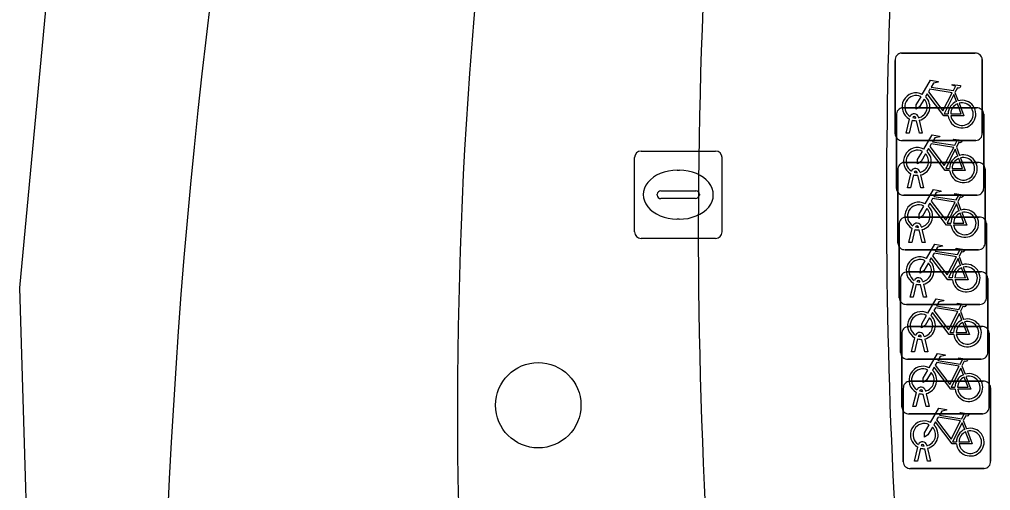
# Model space of a CAD drawing. Extents: x 161087 to 161926, y 382572 to 383873.
# Drawn here: x 161086.81 to 161097.93, y 383312.42 to 383317.82 of the extents above; entities that cross this region are included whole.
import ezdxf

# ---------------------------------------------------------------- set-up
doc = ezdxf.new("R2010")
doc.units = 0
for name, color, linetype in [('IMGEO_Berm_groen', 7, 'Continuous'), ('IMGEO_Boom', 7, 'Continuous'), ('IMGEO_Fietsenrek', 7, 'Continuous'), ('IMGEO_Fietspad_gesloten', 7, 'Continuous'), ('IMGEO_OVBaan_gesloten', 7, 'Continuous'), ('IMGEO_Rijbaan_lokaal_gesloten', 7, 'Continuous'), ('IMGEO_Rioolput', 7, 'Continuous'), ('IMGEO_Voetgangersgebied_open', 7, 'Continuous')]:
    doc.layers.add(name, color=color, linetype=linetype)

msp = doc.modelspace()

# ---------------------------------------------------------------- linework, layer by layer
at = {"layer": 'IMGEO_Berm_groen'}
for centre, radius, start, end in [((161145.5, 383313.349), 53.673, 171.5444, 191.3757), ((161156.864, 383315.386), 62.278, 176.48942, 191.13729)]:
    msp.add_arc(centre, radius, start, end, dxfattribs=at)
at = {"layer": 'IMGEO_Boom'}
msp.add_circle((161092.753, 383313.399), 0.489, dxfattribs=at)
at = {"layer": 'IMGEO_Fietsenrek'}
for p, q in [((161096.914, 383317.432), (161097.755, 383317.432)), ((161097.755, 383317.432), (161096.914, 383317.432)), ((161096.839, 383316.507), (161096.839, 383317.348)), ((161096.839, 383317.348), (161096.839, 383316.507)), ((161097.839, 383317.357), (161097.839, 383316.516)), ((161097.839, 383316.516), (161097.839, 383317.357)), ((161097.526, 383316.981), (161097.562, 383316.886)), ((161096.93, 383316.806), (161097.771, 383316.806)), ((161097.771, 383316.806), (161096.93, 383316.806)), ((161096.855, 383315.881), (161096.855, 383316.722)), ((161096.855, 383316.722), (161096.855, 383315.881)), ((161096.966, 383316.516), (161097.005, 383316.676)), ((161097.035, 383316.664), (161097, 383316.516)), ((161097.077, 383316.688), (161097.076, 383316.692)), ((161097.118, 383316.516), (161097.084, 383316.658)), ((161097.108, 383316.699), (161097.109, 383316.692)), ((161097.116, 383316.662), (161097.151, 383316.516)), ((161097.855, 383316.731), (161097.855, 383315.89)), ((161097.855, 383315.89), (161097.855, 383316.731)), ((161097, 383316.516), (161096.966, 383316.516)), ((161097.151, 383316.516), (161097.118, 383316.516)), ((161097.764, 383316.432), (161096.923, 383316.432)), ((161096.923, 383316.432), (161097.764, 383316.432)), ((161097.542, 383316.355), (161097.578, 383316.26)), ((161096.946, 383316.18), (161097.787, 383316.18)), ((161097.787, 383316.18), (161096.946, 383316.18)), ((161096.871, 383315.255), (161096.871, 383316.096)), ((161096.871, 383316.096), (161096.871, 383315.255)), ((161097.093, 383316.062), (161097.092, 383316.066)), ((161097.124, 383316.073), (161097.125, 383316.066)), ((161097.871, 383316.105), (161097.871, 383315.264)), ((161097.871, 383315.264), (161097.871, 383316.105)), ((161096.982, 383315.89), (161097.021, 383316.05)), ((161097.051, 383316.038), (161097.016, 383315.89)), ((161097.134, 383315.89), (161097.1, 383316.032)), ((161097.132, 383316.036), (161097.167, 383315.89)), ((161097.016, 383315.89), (161096.982, 383315.89)), ((161097.167, 383315.89), (161097.134, 383315.89)), ((161097.78, 383315.806), (161096.939, 383315.806)), ((161096.939, 383315.806), (161097.78, 383315.806)), ((161097.558, 383315.729), (161097.594, 383315.634)), ((161096.962, 383315.554), (161097.803, 383315.554)), ((161097.803, 383315.554), (161096.962, 383315.554)), ((161096.887, 383314.629), (161096.887, 383315.47)), ((161096.887, 383315.47), (161096.887, 383314.629)), ((161096.998, 383315.264), (161097.037, 383315.424)), ((161097.067, 383315.412), (161097.032, 383315.264)), ((161097.109, 383315.436), (161097.108, 383315.44)), ((161097.15, 383315.264), (161097.116, 383315.406)), ((161097.14, 383315.447), (161097.141, 383315.44)), ((161097.148, 383315.41), (161097.183, 383315.264)), ((161097.887, 383315.479), (161097.887, 383314.638)), ((161097.887, 383314.638), (161097.887, 383315.479)), ((161097.796, 383315.18), (161096.955, 383315.18)), ((161096.955, 383315.18), (161097.796, 383315.18)), ((161097.032, 383315.264), (161096.998, 383315.264)), ((161097.183, 383315.264), (161097.15, 383315.264)), ((161097.574, 383315.103), (161097.61, 383315.008)), ((161096.902, 383314.002), (161096.902, 383314.843)), ((161096.902, 383314.843), (161096.902, 383314.002)), ((161096.977, 383314.927), (161097.818, 383314.927)), ((161097.818, 383314.927), (161096.977, 383314.927)), ((161097.902, 383314.852), (161097.902, 383314.011)), ((161097.902, 383314.011), (161097.902, 383314.852)), ((161097.014, 383314.638), (161097.053, 383314.798)), ((161097.083, 383314.786), (161097.048, 383314.638)), ((161097.125, 383314.81), (161097.124, 383314.814)), ((161097.166, 383314.638), (161097.132, 383314.78)), ((161097.156, 383314.821), (161097.157, 383314.814)), ((161097.164, 383314.784), (161097.199, 383314.638)), ((161097.048, 383314.638), (161097.014, 383314.638)), ((161097.199, 383314.638), (161097.166, 383314.638)), ((161097.812, 383314.554), (161096.971, 383314.554)), ((161096.971, 383314.554), (161097.812, 383314.554)), ((161097.589, 383314.476), (161097.625, 383314.381)), ((161096.993, 383314.301), (161097.834, 383314.301)), ((161097.834, 383314.301), (161096.993, 383314.301)), ((161096.918, 383313.376), (161096.918, 383314.217)), ((161096.918, 383314.217), (161096.918, 383313.376)), ((161097.14, 383314.183), (161097.139, 383314.187)), ((161097.171, 383314.194), (161097.172, 383314.187)), ((161097.918, 383314.226), (161097.918, 383313.385)), ((161097.918, 383313.385), (161097.918, 383314.226)), ((161097.029, 383314.011), (161097.068, 383314.171)), ((161097.098, 383314.159), (161097.063, 383314.011)), ((161097.181, 383314.011), (161097.147, 383314.153)), ((161097.179, 383314.157), (161097.214, 383314.011)), ((161097.063, 383314.011), (161097.029, 383314.011)), ((161097.214, 383314.011), (161097.181, 383314.011)), ((161097.827, 383313.927), (161096.986, 383313.927)), ((161096.986, 383313.927), (161097.827, 383313.927)), ((161097.605, 383313.85), (161097.641, 383313.755)), ((161097.009, 383313.675), (161097.85, 383313.675)), ((161097.85, 383313.675), (161097.009, 383313.675)), ((161096.934, 383312.75), (161096.934, 383313.591)), ((161096.934, 383313.591), (161096.934, 383312.75)), ((161097.045, 383313.385), (161097.084, 383313.545)), ((161097.114, 383313.533), (161097.079, 383313.385)), ((161097.156, 383313.557), (161097.155, 383313.561)), ((161097.197, 383313.385), (161097.163, 383313.527)), ((161097.187, 383313.568), (161097.188, 383313.561)), ((161097.195, 383313.531), (161097.23, 383313.385)), ((161097.934, 383313.6), (161097.934, 383312.759)), ((161097.934, 383312.759), (161097.934, 383313.6)), ((161097.843, 383313.301), (161097.002, 383313.301)), ((161097.002, 383313.301), (161097.843, 383313.301)), ((161097.079, 383313.385), (161097.045, 383313.385)), ((161097.23, 383313.385), (161097.197, 383313.385)), ((161097.621, 383313.224), (161097.657, 383313.129)), ((161097.061, 383312.759), (161097.1, 383312.919)), ((161097.13, 383312.907), (161097.095, 383312.759)), ((161097.172, 383312.931), (161097.171, 383312.935)), ((161097.213, 383312.759), (161097.179, 383312.901)), ((161097.203, 383312.942), (161097.204, 383312.935)), ((161097.211, 383312.905), (161097.246, 383312.759)), ((161097.095, 383312.759), (161097.061, 383312.759)), ((161097.246, 383312.759), (161097.213, 383312.759)), ((161097.859, 383312.675), (161097.018, 383312.675)), ((161097.018, 383312.675), (161097.859, 383312.675))]:
    msp.add_line(p, q, dxfattribs=at)
for points in [[(161097.152, 383316.958), (161097.247, 383317.122), (161097.333, 383317.108), (161097.335, 383317.099), (161097.279, 383317.088), (161097.252, 383317.043), (161097.508, 383317.002)], [(161097.508, 383317.002), (161097.533, 383317.051), (161097.527, 383317.055), (161097.504, 383317.059), (161097.492, 383317.066), (161097.491, 383317.069), (161097.493, 383317.074), (161097.588, 383317.059), (161097.59, 383317.049), (161097.58, 383317.036), (161097.568, 383317.03), (161097.554, 383317.036), (161097.526, 383316.981)], [(161097.448, 383316.714), (161097.398, 383316.714), (161097.207, 383316.965), (161097.188, 383316.933)], [(161097.495, 383316.977), (161097.238, 383317.018), (161097.221, 383316.989), (161097.388, 383316.769), (161097.495, 383316.977)], [(161097.173, 383316.906), (161097.121, 383316.816), (161097.081, 383316.791), (161097.082, 383316.838), (161097.137, 383316.932)], [(161097.543, 383316.879), (161097.513, 383316.956), (161097.404, 383316.738), (161097.447, 383316.738)], [(161097.477, 383316.738), (161097.597, 383316.737), (161097.553, 383316.851)], [(161097.573, 383316.858), (161097.628, 383316.713), (161097.478, 383316.713)], [(161097.168, 383316.332), (161097.263, 383316.496), (161097.349, 383316.482), (161097.351, 383316.473), (161097.295, 383316.462), (161097.268, 383316.417), (161097.524, 383316.376)], [(161097.524, 383316.376), (161097.549, 383316.425), (161097.543, 383316.429), (161097.52, 383316.433), (161097.508, 383316.44), (161097.507, 383316.443), (161097.509, 383316.448), (161097.604, 383316.433), (161097.606, 383316.423), (161097.596, 383316.41), (161097.584, 383316.404), (161097.57, 383316.41), (161097.542, 383316.355)], [(161097.189, 383316.28), (161097.137, 383316.19), (161097.097, 383316.165), (161097.098, 383316.212), (161097.153, 383316.306)], [(161097.464, 383316.088), (161097.414, 383316.088), (161097.223, 383316.339), (161097.204, 383316.307)], [(161097.511, 383316.351), (161097.254, 383316.392), (161097.237, 383316.363), (161097.404, 383316.143), (161097.511, 383316.351)], [(161097.559, 383316.253), (161097.529, 383316.33), (161097.42, 383316.112), (161097.463, 383316.112)], [(161097.493, 383316.112), (161097.613, 383316.111), (161097.569, 383316.225)], [(161097.589, 383316.232), (161097.644, 383316.087), (161097.494, 383316.087)], [(161097.184, 383315.706), (161097.279, 383315.87), (161097.365, 383315.856), (161097.367, 383315.847), (161097.311, 383315.836), (161097.284, 383315.791), (161097.54, 383315.75)], [(161097.527, 383315.725), (161097.27, 383315.766), (161097.253, 383315.737), (161097.42, 383315.517), (161097.527, 383315.725)], [(161097.54, 383315.75), (161097.565, 383315.799), (161097.559, 383315.803), (161097.536, 383315.807), (161097.524, 383315.814), (161097.523, 383315.817), (161097.525, 383315.822), (161097.62, 383315.807), (161097.622, 383315.797), (161097.612, 383315.784), (161097.6, 383315.778), (161097.586, 383315.784), (161097.558, 383315.729)], [(161097.205, 383315.654), (161097.153, 383315.564), (161097.113, 383315.539), (161097.114, 383315.586), (161097.169, 383315.68)], [(161097.48, 383315.462), (161097.43, 383315.462), (161097.239, 383315.713), (161097.22, 383315.681)], [(161097.575, 383315.627), (161097.545, 383315.704), (161097.436, 383315.486), (161097.479, 383315.486)], [(161097.509, 383315.486), (161097.629, 383315.485), (161097.585, 383315.599)], [(161097.605, 383315.606), (161097.66, 383315.461), (161097.51, 383315.461)], [(161097.2, 383315.08), (161097.295, 383315.244), (161097.381, 383315.23), (161097.383, 383315.221), (161097.327, 383315.21), (161097.3, 383315.165), (161097.556, 383315.124)], [(161097.556, 383315.124), (161097.581, 383315.173), (161097.575, 383315.177), (161097.552, 383315.181), (161097.54, 383315.188), (161097.539, 383315.191), (161097.541, 383315.196), (161097.636, 383315.181), (161097.638, 383315.171), (161097.628, 383315.158), (161097.616, 383315.152), (161097.602, 383315.158), (161097.574, 383315.103)], [(161097.496, 383314.836), (161097.446, 383314.836), (161097.255, 383315.087), (161097.236, 383315.055)], [(161097.543, 383315.099), (161097.286, 383315.14), (161097.269, 383315.111), (161097.436, 383314.891), (161097.543, 383315.099)], [(161097.591, 383315.001), (161097.561, 383315.078), (161097.452, 383314.86), (161097.495, 383314.86)], [(161097.221, 383315.028), (161097.169, 383314.938), (161097.129, 383314.913), (161097.13, 383314.96), (161097.185, 383315.054)], [(161097.525, 383314.86), (161097.645, 383314.859), (161097.601, 383314.973)], [(161097.621, 383314.98), (161097.676, 383314.835), (161097.526, 383314.835)], [(161097.215, 383314.453), (161097.31, 383314.617), (161097.396, 383314.603), (161097.398, 383314.594), (161097.342, 383314.583), (161097.315, 383314.538), (161097.571, 383314.497)], [(161097.558, 383314.472), (161097.301, 383314.513), (161097.284, 383314.484), (161097.451, 383314.264), (161097.558, 383314.472)], [(161097.571, 383314.497), (161097.596, 383314.546), (161097.59, 383314.55), (161097.567, 383314.554), (161097.555, 383314.561), (161097.554, 383314.564), (161097.556, 383314.569), (161097.651, 383314.554), (161097.653, 383314.544), (161097.643, 383314.531), (161097.631, 383314.525), (161097.617, 383314.531), (161097.589, 383314.476)], [(161097.236, 383314.401), (161097.184, 383314.311), (161097.144, 383314.286), (161097.145, 383314.333), (161097.2, 383314.427)], [(161097.511, 383314.209), (161097.461, 383314.209), (161097.27, 383314.46), (161097.251, 383314.428)], [(161097.606, 383314.374), (161097.576, 383314.451), (161097.467, 383314.233), (161097.51, 383314.233)], [(161097.54, 383314.233), (161097.66, 383314.232), (161097.616, 383314.346)], [(161097.636, 383314.353), (161097.691, 383314.208), (161097.541, 383314.208)], [(161097.231, 383313.827), (161097.326, 383313.991), (161097.412, 383313.977), (161097.414, 383313.968), (161097.358, 383313.957), (161097.331, 383313.912), (161097.587, 383313.871)], [(161097.574, 383313.846), (161097.317, 383313.887), (161097.3, 383313.858), (161097.467, 383313.638), (161097.574, 383313.846)], [(161097.587, 383313.871), (161097.612, 383313.92), (161097.606, 383313.924), (161097.583, 383313.928), (161097.571, 383313.935), (161097.57, 383313.938), (161097.572, 383313.943), (161097.667, 383313.928), (161097.669, 383313.918), (161097.659, 383313.905), (161097.647, 383313.899), (161097.633, 383313.905), (161097.605, 383313.85)], [(161097.252, 383313.775), (161097.2, 383313.685), (161097.16, 383313.66), (161097.161, 383313.707), (161097.216, 383313.801)], [(161097.527, 383313.583), (161097.477, 383313.583), (161097.286, 383313.834), (161097.267, 383313.802)], [(161097.622, 383313.748), (161097.592, 383313.825), (161097.483, 383313.607), (161097.526, 383313.607)], [(161097.556, 383313.607), (161097.676, 383313.606), (161097.632, 383313.72)], [(161097.652, 383313.727), (161097.707, 383313.582), (161097.557, 383313.582)], [(161097.247, 383313.201), (161097.342, 383313.365), (161097.428, 383313.351), (161097.43, 383313.342), (161097.374, 383313.331), (161097.347, 383313.286), (161097.603, 383313.245)], [(161097.603, 383313.245), (161097.628, 383313.294), (161097.622, 383313.298), (161097.599, 383313.302), (161097.587, 383313.309), (161097.586, 383313.312), (161097.588, 383313.317), (161097.683, 383313.302), (161097.685, 383313.292), (161097.675, 383313.279), (161097.663, 383313.273), (161097.649, 383313.279), (161097.621, 383313.224)], [(161097.268, 383313.149), (161097.216, 383313.059), (161097.176, 383313.034), (161097.177, 383313.081), (161097.232, 383313.175)], [(161097.543, 383312.957), (161097.493, 383312.957), (161097.302, 383313.208), (161097.283, 383313.176)], [(161097.59, 383313.22), (161097.333, 383313.261), (161097.316, 383313.232), (161097.483, 383313.012), (161097.59, 383313.22)], [(161097.638, 383313.122), (161097.608, 383313.199), (161097.499, 383312.981), (161097.542, 383312.981)], [(161097.572, 383312.981), (161097.692, 383312.98), (161097.648, 383313.094)], [(161097.668, 383313.101), (161097.723, 383312.956), (161097.573, 383312.956)]]:
    msp.add_lwpolyline(points, dxfattribs=at)
for centre, radius, start, end in [((161096.917, 383317.354), 0.0779, 92.4484, 184.2845), ((161096.917, 383317.354), 0.0779, 92.4484, 184.2845), ((161097.761, 383317.354), 0.0779, 2.4484, 94.2845), ((161097.761, 383317.354), 0.0779, 2.4484, 94.2845), ((161097.079, 383316.817), 0.159, 62.6766, 242.1369), ((161097.079, 383316.817), 0.129, 63.3192, 238.903), ((161097.079, 383316.817), 0.129, 283.6043, 43.4302), ((161097.079, 383316.817), 0.159, 283.5766, 46.6042), ((161097.606, 383316.733), 0.159, 113.3408, 178.3217), ((161097.606, 383316.733), 0.159, 187.0065, 105.7708), ((161097.606, 383316.733), 0.129, 113.923, 177.9556), ((161097.606, 383316.733), 0.129, 188.6715, 104.5883), ((161096.933, 383316.728), 0.0779, 92.4484, 184.2845), ((161096.933, 383316.728), 0.0779, 92.4484, 184.2845), ((161097.059, 383316.688), 0.0499, 12.8025, 158.6934), ((161097.777, 383316.728), 0.0779, 2.4484, 94.2845), ((161097.777, 383316.728), 0.0779, 2.4484, 94.2845), ((161097.079, 383316.817), 0.159, 253.9967, 271.7867), ((161097.059, 383316.688), 0.0174, 12.8025, 163.4502), ((161097.079, 383316.817), 0.129, 253.415, 269.0204), ((161097.761, 383316.51), 0.0779, 272.4484, 4.2845), ((161097.761, 383316.51), 0.0779, 272.4484, 4.2845), ((161096.917, 383316.51), 0.0779, 182.4484, 274.2845), ((161096.917, 383316.51), 0.0779, 182.4484, 274.2845), ((161097.095, 383316.191), 0.159, 62.6766, 242.1369), ((161097.095, 383316.191), 0.129, 63.3192, 238.903), ((161097.095, 383316.191), 0.159, 283.5766, 46.6042), ((161096.949, 383316.102), 0.0779, 92.4484, 184.2845), ((161096.949, 383316.102), 0.0779, 92.4484, 184.2845), ((161097.095, 383316.191), 0.129, 283.6043, 43.4302), ((161097.622, 383316.107), 0.159, 113.3408, 178.3217), ((161097.622, 383316.107), 0.159, 187.0065, 105.7708), ((161097.622, 383316.107), 0.129, 113.923, 177.9556), ((161097.622, 383316.107), 0.129, 188.6715, 104.5883), ((161097.793, 383316.102), 0.0779, 2.4484, 94.2845), ((161097.793, 383316.102), 0.0779, 2.4484, 94.2845), ((161097.075, 383316.062), 0.0499, 12.8025, 158.6934), ((161097.075, 383316.062), 0.0174, 12.8025, 163.4502), ((161097.095, 383316.191), 0.129, 253.415, 269.0204), ((161097.095, 383316.191), 0.159, 253.9967, 271.7867), ((161096.933, 383315.884), 0.0779, 182.4484, 274.2845), ((161096.933, 383315.884), 0.0779, 182.4484, 274.2845), ((161097.777, 383315.884), 0.0779, 272.4484, 4.2845), ((161097.777, 383315.884), 0.0779, 272.4484, 4.2845), ((161097.111, 383315.565), 0.159, 62.6766, 242.1369), ((161097.111, 383315.565), 0.129, 63.3192, 238.903), ((161097.111, 383315.565), 0.129, 283.6043, 43.4302), ((161097.111, 383315.565), 0.159, 283.5766, 46.6042), ((161097.638, 383315.481), 0.159, 113.3408, 178.3217), ((161097.638, 383315.481), 0.159, 187.0065, 105.7708), ((161096.965, 383315.476), 0.0779, 92.4484, 184.2845), ((161096.965, 383315.476), 0.0779, 92.4484, 184.2845), ((161097.638, 383315.481), 0.129, 113.923, 177.9556), ((161097.638, 383315.481), 0.129, 188.6715, 104.5883), ((161097.809, 383315.476), 0.0779, 2.4484, 94.2845), ((161097.809, 383315.476), 0.0779, 2.4484, 94.2845), ((161097.091, 383315.436), 0.0499, 12.8025, 158.6934), ((161097.111, 383315.565), 0.159, 253.9967, 271.7867), ((161097.091, 383315.436), 0.0174, 12.8025, 163.4502), ((161097.111, 383315.565), 0.129, 253.415, 269.0204), ((161096.949, 383315.258), 0.0779, 182.4484, 274.2845), ((161096.949, 383315.258), 0.0779, 182.4484, 274.2845), ((161097.793, 383315.258), 0.0779, 272.4484, 4.2845), ((161097.793, 383315.258), 0.0779, 272.4484, 4.2845), ((161097.127, 383314.939), 0.159, 62.6766, 242.1369), ((161097.127, 383314.939), 0.129, 63.3192, 238.903), ((161097.127, 383314.939), 0.129, 283.6043, 43.4302), ((161097.127, 383314.939), 0.159, 283.5766, 46.6042), ((161097.654, 383314.855), 0.159, 113.3408, 178.3217), ((161097.654, 383314.855), 0.159, 187.0065, 105.7708), ((161097.654, 383314.855), 0.129, 113.923, 177.9556), ((161097.654, 383314.855), 0.129, 188.6715, 104.5883), ((161096.98, 383314.849), 0.0779, 92.4484, 184.2845), ((161096.98, 383314.849), 0.0779, 92.4484, 184.2845), ((161097.107, 383314.81), 0.0499, 12.8025, 158.6934), ((161097.824, 383314.849), 0.0779, 2.4484, 94.2845), ((161097.824, 383314.849), 0.0779, 2.4484, 94.2845), ((161097.127, 383314.939), 0.159, 253.9967, 271.7867), ((161097.107, 383314.81), 0.0174, 12.8025, 163.4502), ((161097.127, 383314.939), 0.129, 253.415, 269.0204), ((161096.965, 383314.632), 0.0779, 182.4484, 274.2845), ((161096.965, 383314.632), 0.0779, 182.4484, 274.2845), ((161097.809, 383314.632), 0.0779, 272.4484, 4.2845), ((161097.809, 383314.632), 0.0779, 272.4484, 4.2845), ((161097.142, 383314.312), 0.159, 62.6766, 242.1369), ((161097.142, 383314.312), 0.129, 63.3192, 238.903), ((161097.142, 383314.312), 0.129, 283.6043, 43.4302), ((161097.142, 383314.312), 0.159, 283.5766, 46.6042), ((161096.996, 383314.223), 0.0779, 92.4484, 184.2845), ((161096.996, 383314.223), 0.0779, 92.4484, 184.2845), ((161097.669, 383314.228), 0.159, 113.3408, 178.3217), ((161097.669, 383314.228), 0.159, 187.0065, 105.7708), ((161097.669, 383314.228), 0.129, 113.923, 177.9556), ((161097.669, 383314.228), 0.129, 188.6715, 104.5883), ((161097.84, 383314.223), 0.0779, 2.4484, 94.2845), ((161097.84, 383314.223), 0.0779, 2.4484, 94.2845), ((161097.122, 383314.183), 0.0499, 12.8025, 158.6934), ((161097.122, 383314.183), 0.0174, 12.8025, 163.4502), ((161097.142, 383314.312), 0.129, 253.415, 269.0204), ((161097.142, 383314.312), 0.159, 253.9967, 271.7867), ((161096.98, 383314.005), 0.0779, 182.4484, 274.2845), ((161096.98, 383314.005), 0.0779, 182.4484, 274.2845), ((161097.824, 383314.005), 0.0779, 272.4484, 4.2845), ((161097.824, 383314.005), 0.0779, 272.4484, 4.2845), ((161097.158, 383313.686), 0.159, 62.6766, 242.1369), ((161097.158, 383313.686), 0.129, 63.3192, 238.903), ((161097.158, 383313.686), 0.129, 283.6043, 43.4302), ((161097.158, 383313.686), 0.159, 283.5766, 46.6042), ((161097.685, 383313.602), 0.159, 113.3408, 178.3217), ((161097.685, 383313.602), 0.159, 187.0065, 105.7708), ((161097.685, 383313.602), 0.129, 188.6715, 104.5883), ((161097.012, 383313.597), 0.0779, 92.4484, 184.2845), ((161097.012, 383313.597), 0.0779, 92.4484, 184.2845), ((161097.685, 383313.602), 0.129, 113.923, 177.9556), ((161097.856, 383313.597), 0.0779, 2.4484, 94.2845), ((161097.856, 383313.597), 0.0779, 2.4484, 94.2845), ((161097.138, 383313.557), 0.0499, 12.8025, 158.6934), ((161097.158, 383313.686), 0.159, 253.9967, 271.7867), ((161097.138, 383313.557), 0.0174, 12.8025, 163.4502), ((161097.158, 383313.686), 0.129, 253.415, 269.0204), ((161096.996, 383313.379), 0.0779, 182.4484, 274.2845), ((161096.996, 383313.379), 0.0779, 182.4484, 274.2845), ((161097.84, 383313.379), 0.0779, 272.4484, 4.2845), ((161097.84, 383313.379), 0.0779, 272.4484, 4.2845), ((161097.174, 383313.06), 0.159, 62.6766, 242.1369), ((161097.174, 383313.06), 0.129, 63.3192, 238.903), ((161097.174, 383313.06), 0.159, 283.5766, 46.6042), ((161097.174, 383313.06), 0.129, 283.6043, 43.4302), ((161097.701, 383312.976), 0.159, 113.3408, 178.3217), ((161097.701, 383312.976), 0.159, 187.0065, 105.7708), ((161097.701, 383312.976), 0.129, 113.923, 177.9556), ((161097.701, 383312.976), 0.129, 188.6715, 104.5883), ((161097.154, 383312.931), 0.0499, 12.8025, 158.6934), ((161097.174, 383313.06), 0.159, 253.9967, 271.7867), ((161097.154, 383312.931), 0.0174, 12.8025, 163.4502), ((161097.174, 383313.06), 0.129, 253.415, 269.0204), ((161097.012, 383312.753), 0.0779, 182.4484, 274.2845), ((161097.012, 383312.753), 0.0779, 182.4484, 274.2845), ((161097.856, 383312.753), 0.0779, 272.4484, 4.2845), ((161097.856, 383312.753), 0.0779, 272.4484, 4.2845)]:
    msp.add_arc(centre, radius, start, end, dxfattribs=at)
at = {"layer": 'IMGEO_Fietspad_gesloten'}
for centre, radius, start, end in [((161163.393, 383315.73), 66.652, 172.57155, 183.74604), ((161156.864, 383315.386), 62.278, 176.48942, 191.13729)]:
    msp.add_arc(centre, radius, start, end, dxfattribs=at)
at = {"layer": 'IMGEO_OVBaan_gesloten'}
for centre, radius, start, end in [((161162.56, 383308.93), 74.122, 158.56055, 179.49062), ((161145.5, 383313.349), 53.673, 171.5444, 191.3757)]:
    msp.add_arc(centre, radius, start, end, dxfattribs=at)
at = {"layer": 'IMGEO_Rijbaan_lokaal_gesloten'}
msp.add_lwpolyline([(161093.567, 383336.023), (161090.326, 383337.057), (161088.305, 383330.707), (161086.81, 383314.743), (161086.953, 383310.04)], dxfattribs=at)
msp.add_arc((161162.56, 383308.93), 74.122, 158.56055, 179.49062, dxfattribs=at)
at = {"layer": 'IMGEO_Rioolput'}
for p, q in [((161093.931, 383316.31), (161094.783, 383316.31)), ((161093.856, 383315.384), (161093.856, 383316.236)), ((161094.857, 383316.236), (161094.857, 383315.384)), ((161094.344, 383316.09), (161094.369, 383316.09)), ((161094.158, 383315.853), (161094.556, 383315.853)), ((161094.115, 383315.804), (161094.115, 383315.816)), ((161094.553, 383315.767), (161094.155, 383315.767)), ((161094.599, 383315.816), (161094.599, 383315.804)), ((161094.367, 383315.53), (161094.342, 383315.53)), ((161094.783, 383315.31), (161093.931, 383315.31))]:
    msp.add_line(p, q, dxfattribs=at)
for points in [[(161093.931, 383316.31), (161094.783, 383316.31)], [(161093.856, 383315.384), (161093.856, 383316.236)], [(161094.857, 383316.236), (161094.857, 383315.384)], [(161094.783, 383315.31), (161093.931, 383315.31)]]:
    msp.add_lwpolyline(points, dxfattribs=at)
for centre, radius, start, end in [((161093.933, 383316.234), 0.0765, 91.552, 178.448), ((161093.933, 383316.234), 0.0765, 91.552, 178.448), ((161094.781, 383316.234), 0.0765, 1.552, 88.448), ((161094.781, 383316.234), 0.0765, 1.552, 88.448), ((161094.155, 383315.813), 0.0403, 85.8775, 175.7526), ((161094.56, 383315.815), 0.0386, 1.7309, 96.639), ((161094.152, 383315.803), 0.0366, 178.938, 274.7102), ((161094.556, 383315.81), 0.043, 264.8664, 352.4533), ((161093.933, 383315.386), 0.0765, 181.552, 268.448), ((161093.933, 383315.386), 0.0765, 181.552, 268.448), ((161094.781, 383315.386), 0.0765, 271.552, 358.448), ((161094.781, 383315.386), 0.0765, 271.552, 358.448)]:
    msp.add_arc(centre, radius, start, end, dxfattribs=at)
for centre, major_axis, ratio, start_param, end_param in [((161094.343, 383315.81), (-0.387, 0.002), 0.722429, 4.712389, 7.853982), ((161094.368, 383315.81), (-0.39, 0.002), 0.717154, 1.570796, 4.712389)]:
    msp.add_ellipse(centre, major_axis=major_axis, ratio=ratio, start_param=start_param, end_param=end_param, dxfattribs=at)
at = {"layer": 'IMGEO_Voetgangersgebied_open'}
msp.add_arc((161163.393, 383315.73), 66.652, 172.57155, 183.74604, dxfattribs=at)

doc.saveas('drawing.dxf')
